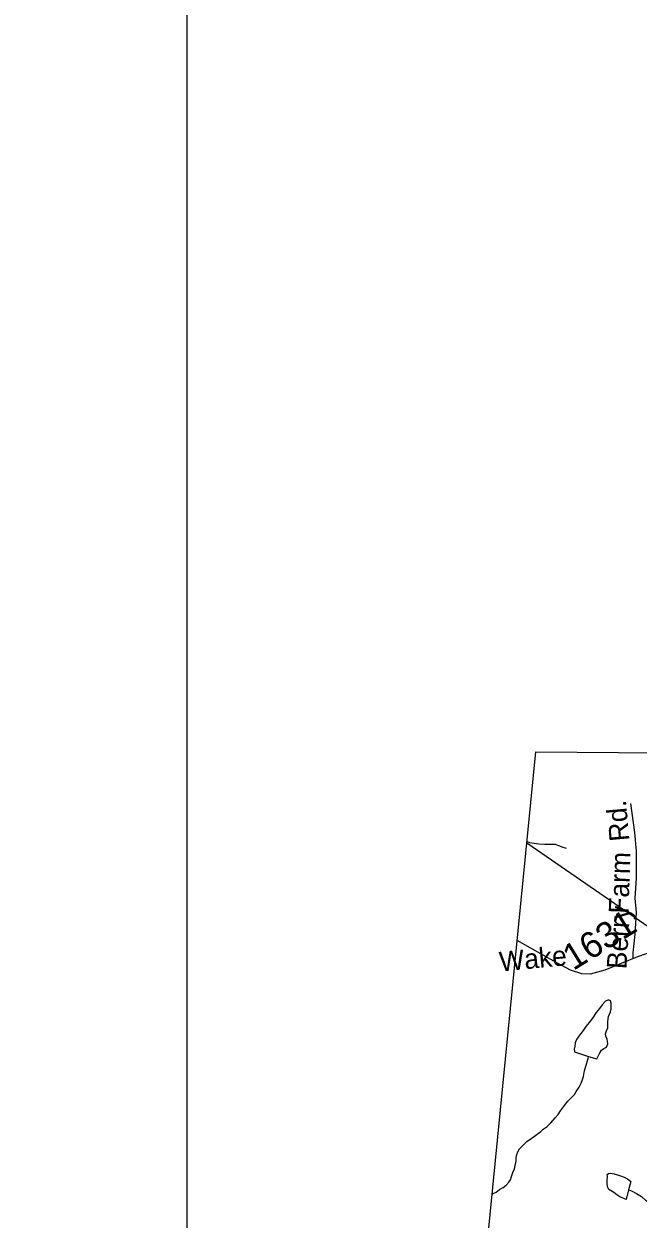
# Model space of a CAD drawing. Extents: x 2001466 to 31450019, y -30647475 to 847247.
# Drawn here: x 2022822 to 2028726, y 766365 to 777859 of the extents above; entities that cross this region are included whole.
import ezdxf

# ---------------------------------------------------------------- set-up
doc = ezdxf.new("R2010")
doc.units = 0
for name, color, linetype in [('Exist Boundary Political CountyLine', 7, 'Continuous'), ('Exist Hydrographic Misc Water Feature', 7, 'Continuous'), ('Exist Road Non-System Type 51', 7, 'Continuous'), ('Exist Road Non-System Type 51 Label', 7, 'Continuous'), ('Exist Road Secondary Type 51 Attributed', 7, 'Continuous'), ('Exist Road Secondary Type 51 Label', 7, 'Continuous'), ('Exist Road Secondary Type 51 Number Label', 7, 'Continuous'), ('Exist Utilities Electrical Transmission Line', 7, 'Continuous'), ('Map Preparation Inset Cut Line', 7, 'Continuous')]:
    doc.layers.add(name, color=color, linetype=linetype)

msp = doc.modelspace()

# ---------------------------------------------------------------- linework, layer by layer
at = {"layer": 'Exist Boundary Political CountyLine'}
for points in [[(2022822, 749625), (2023527, 751603), (2024196, 753432), (2026842, 761733), (2027743, 770860)], [(2027743, 770860), (2032513, 770820), (2036992, 770745), (2042491, 770641), (2045863, 770604), (2047083, 770803), (2048958, 770755), (2050439, 770682)]]:
    msp.add_lwpolyline(points, dxfattribs=at)
at = {"layer": 'Exist Hydrographic Misc Water Feature'}
for points in [[(2027658, 769996), (2027682, 769987), (2027726, 769979), (2027772, 769973), (2027830, 769972), (2027878, 769972), (2027928, 769970), (2027960, 769958), (2028002, 769942), (2028036, 769934)], [(2028248, 767930), (2028329, 767905), (2028345, 767938), (2028359, 767965), (2028373, 767989), (2028395, 768005), (2028423, 768020), (2028435, 768051), (2028431, 768077), (2028427, 768095), (2028415, 768123), (2028414, 768147), (2028422, 768175), (2028435, 768206), (2028435, 768235), (2028436, 768265), (2028442, 768315), (2028450, 768335), (2028460, 768357), (2028466, 768387), (2028466, 768411), (2028466, 768443), (2028460, 768463), (2028448, 768471), (2028434, 768471), (2028414, 768461), (2028380, 768426), (2028356, 768391), (2028324, 768351), (2028288, 768299), (2028254, 768257), (2028222, 768219), (2028197, 768179), (2028175, 768151), (2028157, 768125), (2028135, 768091), (2028121, 768061), (2028117, 768027), (2028111, 767999), (2028114, 767973), (2028248, 767930)], [(2027323, 766604), (2027334, 766612), (2027360, 766626), (2027394, 766649), (2027428, 766668), (2027458, 766693), (2027482, 766721), (2027498, 766743), (2027510, 766776), (2027522, 766813), (2027537, 766849), (2027543, 766882), (2027553, 766923), (2027555, 766958), (2027559, 766986), (2027571, 767013), (2027587, 767042), (2027635, 767089), (2027657, 767113), (2027699, 767141), (2027729, 767163), (2027791, 767207), (2027814, 767229), (2027852, 767257), (2027886, 767291), (2027930, 767339), (2027956, 767371), (2027980, 767407), (2028008, 767445), (2028050, 767499), (2028092, 767541), (2028114, 767563), (2028132, 767591), (2028158, 767635), (2028178, 767671), (2028193, 767707), (2028201, 767737), (2028207, 767775), (2028215, 767805), (2028223, 767835), (2028245, 767909), (2028248, 767930)], [(2028635, 766646), (2028610, 766553), (2028550, 766581), (2028522, 766598), (2028492, 766620), (2028462, 766640), (2028444, 766650), (2028434, 766670), (2028428, 766700), (2028430, 766738), (2028433, 766774), (2028430, 766794), (2028441, 766804), (2028458, 766806), (2028495, 766802), (2028546, 766786), (2028593, 766770), (2028625, 766754), (2028656, 766728), (2028635, 766646)], [(2028635, 766646), (2028664, 766636), (2028712, 766613), (2028760, 766584), (2028796, 766548), (2028828, 766527), (2028856, 766519), (2028908, 766499), (2028946, 766475), (2028986, 766455), (2029009, 766443), (2029039, 766425), (2029069, 766407), (2029109, 766394), (2029141, 766385), (2029169, 766377), (2029199, 766373), (2029219, 766367)]]:
    msp.add_lwpolyline(points, dxfattribs=at)
at = {"layer": 'Exist Road Non-System Type 51'}
msp.add_lwpolyline([(2028654, 770362), (2028691, 770084), (2028707, 769903), (2028707, 769645), (2028695, 769453), (2028707, 769314), (2028695, 769105), (2028674, 768925), (2028674, 768871)], dxfattribs=at)
at = {"layer": 'Exist Road Secondary Type 51 Attributed'}
msp.add_lwpolyline([(2030564, 769347), (2030465, 769331), (2029829, 769189), (2029286, 769059), (2029023, 768994), (2028719, 768887), (2028405, 768759), (2028266, 768721), (2028186, 768724), (2028076, 768758), (2027938, 768833), (2027564, 769044)], dxfattribs=at)
at = {"layer": 'Exist Utilities Electrical Transmission Line'}
msp.add_lwpolyline([(2027657, 769985), (2028831, 769174), (2029033, 769035)], dxfattribs=at)
at = {"layer": 'Map Preparation Inset Cut Line'}
msp.add_lwpolyline([(2024392, 745608), (2024392, 789325), (2056414, 789325)], dxfattribs=at)

# ---------------------------------------------------------------- texts
at = {"layer": 'Exist Road Non-System Type 51 Label'}
for s, rotation, p in [('Rd.', 95.0398, (2028643, 770006)), ('Farm', 88.076, (2028633, 769300)), ('Berry', 86.3604, (2028613, 768765))]:
    msp.add_text(s, height=190, rotation=rotation, dxfattribs=at).set_placement(p)
at = {"layer": 'Exist Road Secondary Type 51 Label'}
msp.add_text('Wake', height=190, rotation=5.5311, dxfattribs=at).set_placement((2027401, 768745))
at = {"layer": 'Exist Road Secondary Type 51 Number Label'}
msp.add_text('1631', height=250, rotation=31.918, dxfattribs=at).set_placement((2028103, 768750))

doc.saveas('drawing.dxf')
